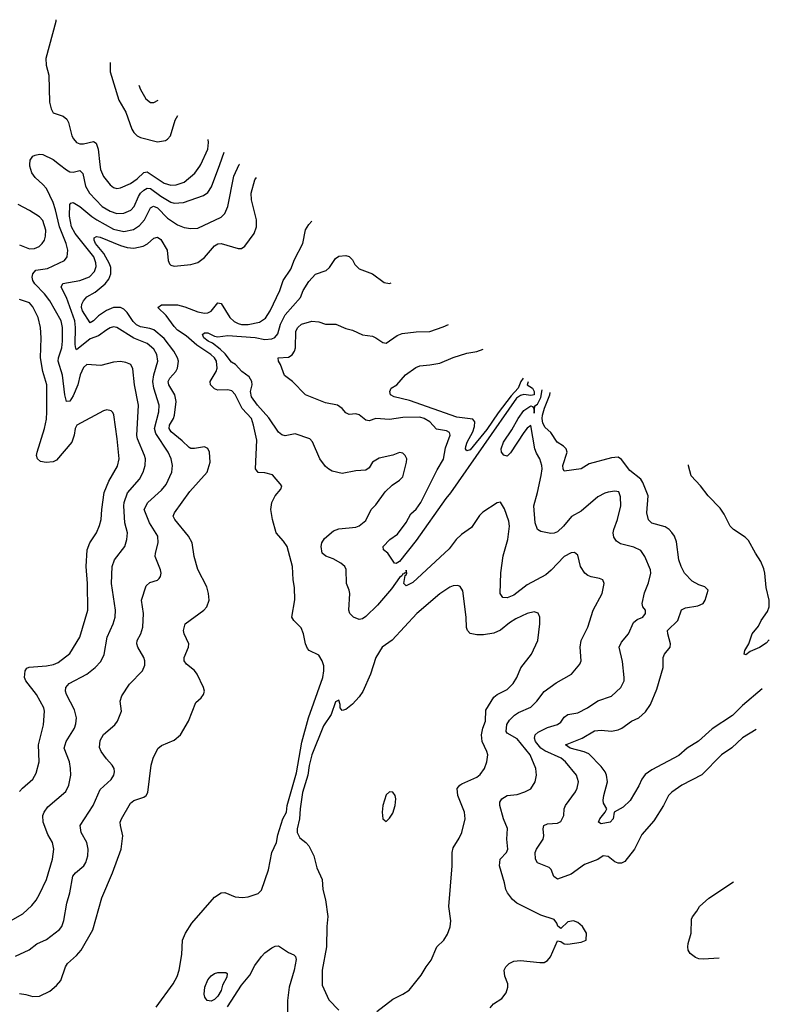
# Model space of a CAD drawing. Header units: inches. Extents: x 1173000 to 1307049, y 522583 to 678455.
# Tile 356 of 617: x 1302591 to 1307049, y 555008 to 560860. Entities that reach past the tile are written whole.
import ezdxf

# ---------------------------------------------------------------- set-up
doc = ezdxf.new("R2010")
doc.units = ezdxf.units.IN
doc.header["$MEASUREMENT"] = 0
doc.layers.add('B3505', color=7, linetype='Continuous')
doc.layers.add('B3506', color=7, linetype='Continuous')

msp = doc.modelspace()

# ---------------------------------------------------------------- linework, layer by layer
at = {"layer": 'B3505', "color": 5}
for points, elevation in [([(1302510, 555487.8), (1302610, 555546), (1302664.4, 555595.6), (1302690, 555626.7), (1302710, 555661.6), (1302750.4, 555749.6), (1302786.5, 555870), (1302795.3, 555930), (1302786.8, 555970), (1302758.2, 556018.2), (1302730.5, 556090), (1302729.4, 556130.6), (1302736.3, 556150), (1302758.3, 556181.7), (1302866.7, 556273.3), (1302882.8, 556310), (1302895, 556370), (1302894.4, 556410), (1302887.1, 556450), (1302856.2, 556530), (1302867.5, 556570), (1302918.2, 556650), (1302925.7, 556674.3), (1302929, 556710), (1302917.3, 556757.3), (1302869.8, 556850), (1302863.1, 556870), (1302865.7, 556890), (1302886.1, 556913.9), (1302990.4, 556969.6), (1303040.5, 557010), (1303073.8, 557046.2), (1303093.8, 557086.2), (1303111.5, 557190), (1303147, 557270), (1303158.9, 557310), (1303160.2, 557350), (1303137.3, 557510), (1303142.2, 557610), (1303155.3, 557650), (1303217.2, 557730), (1303228.9, 557770), (1303231.6, 557810), (1303217.5, 557870), (1303210.5, 557970), (1303213.4, 557990), (1303232.8, 558047.2), (1303303.5, 558130), (1303325.7, 558170), (1303338, 558210), (1303339.8, 558250), (1303334.5, 558270), (1303291.9, 558370), (1303288.4, 558388.4), (1303297, 558570), (1303273.2, 558690), (1303264.9, 558784.9), (1303251.6, 558810), (1303223.3, 558823.3), (1303190, 558828.6), (1303150, 558824.7), (1303074.6, 558805.4), (1302990, 558811), (1302970, 558792.9), (1302950.8, 558750), (1302936.5, 558690), (1302910, 558625.5), (1302890, 558593.8), (1302870, 558591.3), (1302860.6, 558630), (1302846.9, 558746.9), (1302820.4, 558830), (1302821.5, 558850), (1302841.7, 558910), (1302846.4, 558950), (1302846.7, 559030), (1302838.5, 559070), (1302770.3, 559190.3), (1302739.9, 559230), (1302682.4, 559290), (1302669.9, 559310), (1302666, 559330), (1302670, 559350.3), (1302688, 559372), (1302757.7, 559382.3), (1302857.6, 559430), (1302874, 559450), (1302877.4, 559490), (1302867, 559530), (1302828.5, 559628.5), (1302805.1, 559730), (1302790, 559773.1), (1302750, 559856.5), (1302730, 559880.7), (1302682.7, 559922.7), (1302662.9, 559950), (1302651.5, 559990), (1302652.3, 560000)], 1060), ([(1302566.4, 555293.6), (1302647.5, 555332.5), (1302693, 555367), (1302750, 555392.3), (1302827.2, 555452.8), (1302841.4, 555470), (1302854.2, 555505.8), (1302872.3, 555610), (1302890.6, 555670), (1302907.1, 555770), (1302923.5, 555790), (1302971.9, 555830), (1302984.1, 555850), (1302996.2, 555890), (1302997.8, 555930), (1302990.9, 555970), (1302958, 556030), (1302951.2, 556070), (1303028.9, 556190), (1303070, 556284.2), (1303135.8, 556344.2), (1303150.7, 556369.3), (1303156, 556390), (1303153.7, 556410), (1303142, 556430), (1303107.1, 556467.1), (1303075.8, 556510), (1303066.2, 556533.8), (1303070, 556576), (1303090, 556610.7), (1303158, 556670), (1303174, 556690), (1303197, 556750), (1303189.6, 556810), (1303198, 556842), (1303244.7, 556910), (1303321.3, 556990), (1303336.1, 557023.9), (1303336.1, 557050), (1303328.7, 557070), (1303293.3, 557130), (1303287.6, 557150), (1303290.9, 557170), (1303312.8, 557210), (1303322.9, 557250), (1303327.7, 557330), (1303316, 557410), (1303344.5, 557495.5), (1303365.5, 557514.5), (1303410.7, 557529.3), (1303421.8, 557538.2), (1303429.7, 557550), (1303431.9, 557570), (1303428.7, 557590), (1303398, 557670), (1303398.2, 557690), (1303414.4, 557750), (1303412.5, 557790), (1303363.4, 557870), (1303330.8, 557950), (1303352.5, 557990), (1303435.6, 558064.4), (1303462.4, 558097.6), (1303495.7, 558170), (1303500.2, 558210), (1303491.9, 558250), (1303474.5, 558290), (1303401, 558401), (1303392.4, 558430), (1303418.3, 558530), (1303420.8, 558570), (1303389.9, 558669.9), (1303382.3, 558710), (1303388.3, 558750), (1303413.1, 558830), (1303407.7, 558870), (1303390, 558901.4), (1303350, 558934.9), (1303270, 558967), (1303170, 559030.7), (1303150, 559034), (1303130, 559029.1), (1303110, 559017.5), (1303059.2, 558980.8), (1303010, 558964.2), (1302930, 558898.5), (1302925.8, 558905.8), (1302920.7, 558930), (1302922.7, 559030), (1302918.7, 559070), (1302869.6, 559209.6), (1302838.2, 559270), (1302848.6, 559291.4), (1302949.5, 559310.5), (1303007.3, 559332.7), (1303036.9, 559363.1), (1303047, 559393), (1303045, 559415), (1303032, 559450), (1302921.9, 559590), (1302899.9, 559630), (1302888.3, 559691.7), (1302890, 559762.8), (1302895.1, 559770), (1302910, 559774.3), (1302950, 559750.1), (1303019.8, 559690), (1303050, 559670.9), (1303150, 559616), (1303210, 559602), (1303267.5, 559612.5), (1303303.4, 559636.6), (1303333.7, 559670), (1303370, 559742.8), (1303388, 559752), (1303410, 559742.9), (1303470, 559681.1), (1303530, 559641.2), (1303570, 559626), (1303610, 559618.5), (1303650, 559622), (1303790, 559686.7), (1303811.4, 559708.6), (1303829.8, 559750), (1303864.4, 559930), (1303897.2, 560000)], 1040), ([(1302828.5, 560000), (1302870, 559967.5), (1302890, 559956.5), (1302910, 559953.8), (1302950, 559964), (1302966.5, 559946.5), (1302982.7, 559870), (1303007.3, 559830), (1303082.7, 559750), (1303130, 559722.9), (1303170, 559708.5), (1303210, 559709.5), (1303251.9, 559728.1), (1303271.7, 559750), (1303297.5, 559810), (1303310.8, 559829.2), (1303330, 559848), (1303350, 559859.6), (1303370, 559857.4), (1303430, 559810.9), (1303490, 559776.1), (1303510, 559770.6), (1303565.8, 559774.2), (1303683.6, 559816.4), (1303710, 559833.4), (1303732.1, 559867.9), (1303781.1, 560000)], 1060), ([(1303068.6, 560000), (1303072.1, 559970), (1303090, 559927.6), (1303130, 559878.2), (1303150, 559863.5), (1303170, 559857.5), (1303190, 559860.6), (1303250, 559886.5), (1303290, 559914.1), (1303330, 559952.7), (1303350, 559955.3), (1303450, 559888.2), (1303490, 559877.5), (1303522, 559878), (1303570, 559894.4), (1303632.4, 559947.6), (1303663.4, 559990), (1303668.1, 560000)], 1080), ([(1302590, 555071.5), (1302627.1, 555067.1), (1302670, 555054.6), (1302710, 555057), (1302770, 555086.7), (1302810, 555119.5), (1302835.4, 555150), (1302864, 555230), (1302876.4, 555250), (1302930, 555298.2), (1302957.8, 555330), (1303025.6, 555450), (1303079.1, 555640.9), (1303142.5, 555790), (1303195.6, 555930), (1303204.7, 556010), (1303191, 556070), (1303189.8, 556090), (1303197.2, 556110), (1303250, 556204.2), (1303270, 556218.6), (1303330, 556239.6), (1303343, 556250), (1303352.9, 556267.1), (1303372.6, 556430), (1303385.1, 556470), (1303412.2, 556527.8), (1303434.5, 556545.5), (1303510, 556578.4), (1303547.3, 556610), (1303594.7, 556690), (1303638.4, 556801.6), (1303669.6, 556830.4), (1303683.7, 556850), (1303689.5, 556870), (1303685.1, 556890), (1303646.3, 556970), (1303631.8, 556991.8), (1303583.5, 557030), (1303569.7, 557050), (1303569.8, 557070.2), (1303594.7, 557130), (1303596.3, 557150), (1303569.8, 557209.8), (1303566.2, 557230), (1303575.4, 557270), (1303686, 557350), (1303704.4, 557370), (1303717.4, 557410), (1303714.3, 557450), (1303704, 557490), (1303651.5, 557591.5), (1303629.8, 557669.8), (1303617.4, 557750), (1303594.8, 557790), (1303513.1, 557890), (1303504.5, 557910), (1303512, 557930), (1303603.9, 558056.1), (1303706.6, 558170), (1303723.5, 558230), (1303719.8, 558290), (1303710, 558311.5), (1303690, 558321.7), (1303630, 558310.8), (1303610, 558311.8), (1303598.3, 558318.3), (1303557.6, 558357.6), (1303492.3, 558410), (1303480.9, 558430), (1303483.1, 558450), (1303505.5, 558490), (1303511.3, 558510), (1303522.6, 558590), (1303513.8, 558630), (1303477.7, 558690), (1303475, 558710), (1303485, 558730), (1303519.6, 558770), (1303529.9, 558790), (1303535.9, 558830), (1303530.5, 558850), (1303509, 558890), (1303450, 558965.9), (1303390, 559016.2), (1303365.7, 559025.7), (1303310, 559035.3), (1303287, 559047), (1303266.9, 559066.9), (1303230, 559120.4), (1303210, 559139.9), (1303190, 559150.7), (1303150, 559150.3), (1303108.1, 559131.9), (1303060.8, 559099.2), (1303030, 559069.9), (1303010, 559059.2), (1302965.1, 559130), (1302958.5, 559150), (1302960.4, 559170), (1302970, 559189.2), (1302990, 559212.2), (1303040.1, 559239.9), (1303100.7, 559290), (1303122.1, 559317.9), (1303133.9, 559350), (1303133.3, 559386.7), (1303126.1, 559410), (1303091.1, 559471.1), (1303042.3, 559530), (1303033.8, 559550), (1303035.2, 559564.8), (1303048.3, 559571.7), (1303070, 559567.5), (1303190, 559518.1), (1303230, 559507.1), (1303270, 559503.3), (1303326, 559514), (1303350.9, 559529.1), (1303390, 559562.8), (1303410, 559567.1), (1303430, 559553.6), (1303468.9, 559490), (1303475, 559430), (1303482.4, 559410), (1303490, 559401.5), (1303510, 559395.5), (1303610, 559405.4), (1303650, 559418), (1303690, 559446.4), (1303750, 559517.1), (1303770, 559527.9), (1303790, 559529.4), (1303890, 559500.3), (1303910, 559500.3), (1303930, 559514.9), (1303986, 559590), (1304000.3, 559630), (1303998.9, 559670), (1303970.5, 559790), (1303968.6, 559830), (1303990, 559908.4), (1303999.5, 559921.9)], 1020), ([(1302590, 559522.6), (1302650, 559498), (1302679.1, 559500.9), (1302707.5, 559512.5), (1302726, 559530), (1302738.1, 559550), (1302745.9, 559574.1), (1302746.6, 559610), (1302730, 559666.2), (1302710, 559688), (1302650, 559727.1), (1302581.7, 559761.7)], 1080), ([(1303402.6, 554990), (1303504.2, 555130), (1303527.5, 555172.5), (1303539.7, 555210), (1303555.3, 555304.7), (1303559.7, 555390), (1303576.9, 555430), (1303614.7, 555490), (1303750, 555645.5), (1303789.2, 555670), (1303812.1, 555672.1), (1303872.5, 555647.5), (1303916.6, 555643.4), (1303950, 555647.3), (1304010, 555666.8), (1304030, 555686), (1304070, 555806.8), (1304091.3, 555910), (1304119.1, 555970), (1304125.6, 556014.4), (1304156.7, 556110), (1304177.4, 556150), (1304181, 556190), (1304236.5, 556383.5), (1304270, 556565.7), (1304308.9, 556711.1), (1304393.4, 556950), (1304400.4, 556990), (1304399.3, 557019.3), (1304389.6, 557049.6), (1304370, 557084), (1304313.2, 557110), (1304302.5, 557122.5), (1304291.3, 557150), (1304279.3, 557210), (1304264.9, 557244.9), (1304222.4, 557290), (1304209.7, 557310), (1304228.4, 557411.6), (1304226.1, 557486.1), (1304217.2, 557530), (1304212.9, 557610), (1304182, 557730), (1304160.9, 557760.9), (1304115.8, 557810), (1304094.7, 557890), (1304084.7, 557950), (1304091.1, 557990), (1304111.2, 558030), (1304143.7, 558070), (1304149.4, 558090), (1304095.5, 558155.5), (1304050, 558167.6), (1304010, 558168.4), (1303993.1, 558190), (1304001.6, 558361.6), (1303982.3, 558450), (1303969.1, 558490), (1303914.5, 558550), (1303872.8, 558632.8), (1303853.7, 558653.7), (1303830, 558661.3), (1303770, 558658), (1303750, 558665.7), (1303725.6, 558690), (1303723.2, 558710), (1303759.5, 558770), (1303765.8, 558790), (1303760.9, 558830), (1303749.4, 558850), (1303728.4, 558870), (1303645.3, 558925.3), (1303581.5, 558981.5), (1303530, 559014.5), (1303510, 559035.8), (1303462.9, 559102.9), (1303413.6, 559150), (1303434.2, 559165.8), (1303530, 559166.5), (1303574, 559154), (1303650, 559123.3), (1303690, 559115.4), (1303710, 559118.1), (1303730, 559127.9), (1303770, 559177.8), (1303790, 559174.3), (1303841.1, 559090), (1303866.6, 559066.6), (1303890, 559054.7), (1303910, 559048.6), (1303950, 559047.8), (1304017.6, 559062.4), (1304052.8, 559087.2), (1304081.1, 559130), (1304137.4, 559250), (1304157.4, 559310), (1304203, 559377), (1304224.6, 559435.4), (1304275.2, 559530), (1304290, 559610.5), (1304310, 559643.1), (1304328.9, 559662.6)], 980), ([(1305390, 554986), (1305409.2, 555010), (1305457.5, 555042.5), (1305484.1, 555075.9), (1305495.1, 555110), (1305495.1, 555130), (1305475.9, 555175.9), (1305472, 555210), (1305482.9, 555230), (1305502, 555250), (1305530, 555264.4), (1305570, 555268.5), (1305684.1, 555255.9), (1305710, 555257.1), (1305730, 555268.2), (1305747.6, 555290), (1305790, 555384.7), (1305810, 555381), (1305830, 555366.8), (1305850, 555364.9), (1305930, 555376.3), (1305959, 555390), (1305961.2, 555430), (1305937.2, 555470), (1305910, 555493.2), (1305883.7, 555503.7), (1305850, 555498.4), (1305810, 555459), (1305792.3, 555472.3), (1305786, 555490), (1305770, 555511.3), (1305690, 555537.2), (1305547.3, 555610), (1305522, 555630), (1305492.6, 555670), (1305482, 555690), (1305474.7, 555730), (1305444.8, 555830), (1305449.2, 555870.8), (1305485.7, 555910), (1305493.8, 555930), (1305488.5, 555990), (1305492.1, 556052.1), (1305468.6, 556110), (1305447.1, 556190), (1305446.3, 556210), (1305457.6, 556230), (1305489.4, 556250), (1305550, 556255.6), (1305596.2, 556270), (1305630, 556287.9), (1305656, 556330), (1305663.9, 556370), (1305660.3, 556410), (1305627.2, 556490), (1305550, 556586), (1305490, 556619.1), (1305483.9, 556630), (1305489.1, 556670.9), (1305504.1, 556695.9), (1305533.7, 556726.3), (1305557, 556743), (1305630, 556774.7), (1305665.8, 556810), (1305710, 556867.8), (1305781.7, 556918.3), (1305871.8, 556970), (1305922, 557030), (1305929.6, 557050), (1305925, 557130), (1305930.8, 557170), (1305969.8, 557250), (1306002.2, 557350), (1306055.6, 557450), (1306067, 557510), (1306059.3, 557530), (1306038.8, 557538.8), (1305990, 557548.4), (1305970, 557556.4), (1305952.6, 557570), (1305926, 557610), (1305910, 557677), (1305890, 557693.1), (1305870, 557690.9), (1305830, 557669.8), (1305752, 557588), (1305719.2, 557560.8), (1305610, 557502.2), (1305530, 557439.2), (1305490, 557423.2), (1305465, 557425), (1305448.4, 557450), (1305452.7, 557572.7), (1305466.7, 557673.3), (1305494.7, 557770), (1305504.4, 557850), (1305500.5, 557880.5), (1305473.7, 557953.7), (1305450, 557992.3), (1305430, 557987.8), (1305345.9, 557934.1), (1305326.1, 557913.9), (1305278.6, 557841.4), (1305219.3, 557800.7), (1305187.5, 557770), (1305144.4, 557715.6), (1304930, 557514.7), (1304890, 557495.1), (1304876.3, 557510), (1304883, 557557), (1304890, 557560.5), (1304894.2, 557570), (1304890, 557589), (1304886.7, 557573.3), (1304877.3, 557570), (1304875.5, 557564.5), (1304870, 557566.3), (1304864.8, 557555.2), (1304850, 557544.4), (1304802.1, 557477.9), (1304719.4, 557380.6), (1304650, 557312.2), (1304630, 557298.2), (1304610, 557295.8), (1304577.2, 557310), (1304555.1, 557330), (1304548, 557350), (1304554.2, 557450), (1304550.9, 557470), (1304534.4, 557510), (1304532.8, 557592.8), (1304524.2, 557610), (1304501.6, 557630), (1304455.2, 557655.2), (1304411.2, 557671.2), (1304389.8, 557689.8), (1304383.5, 557730), (1304388.4, 557750), (1304404.1, 557775.9), (1304457.3, 557822.7), (1304490, 557834), (1304590, 557843.9), (1304610, 557852.9), (1304650, 557883.7), (1304681.7, 557950), (1304710, 557976.9), (1304765.6, 558054.4), (1304805.7, 558094.3), (1304850, 558122.6), (1304870, 558143), (1304891.3, 558230), (1304893, 558250), (1304884.5, 558270), (1304870, 558284.5), (1304850, 558287), (1304810, 558271.8), (1304730, 558255.1), (1304689.2, 558230.8), (1304670, 558197.2), (1304650, 558182.9), (1304590, 558178.3), (1304510, 558162.4), (1304450, 558177.6), (1304430, 558187.8), (1304410, 558204.7), (1304375.8, 558250), (1304332.2, 558352.2), (1304317.7, 558370), (1304230, 558399.2), (1304170, 558386.3), (1304150, 558393), (1304130, 558408.2), (1304073.3, 558493.3), (1304005.1, 558570), (1303970, 558619), (1303964, 558650), (1303974.1, 558690), (1303972.3, 558710), (1303956.7, 558736.7), (1303912.7, 558770), (1303874.5, 558810), (1303850, 558825.6), (1303813.4, 558873.4), (1303782.8, 558902.8), (1303738.7, 558938.7), (1303711.5, 558950), (1303686.5, 558970), (1303678, 558990), (1303690, 558999.6), (1303710, 558998.6), (1303750, 558980.3), (1303770, 558976.1), (1303830, 558982.3), (1303992.2, 558972.2), (1304050, 558959.6), (1304090, 558963.8), (1304108.1, 558971.9), (1304125.9, 558994.1), (1304143, 559050), (1304170, 559106.1), (1304262.2, 559210), (1304278, 559250), (1304310, 559304), (1304350, 559347.2), (1304414.5, 559370), (1304432.9, 559387.1), (1304470, 559441.6), (1304490, 559454.3), (1304530, 559458.5), (1304550, 559453.8), (1304570, 559432.4), (1304584.5, 559404.5), (1304610, 559379.5), (1304688.9, 559348.9), (1304758.6, 559298.6), (1304790, 559291.8), (1304800, 559296.4)], 960), ([(1302590, 556272.4), (1302607.3, 556292.7), (1302670, 556345.3), (1302690, 556382), (1302706.4, 556450), (1302703.7, 556550), (1302732.8, 556670), (1302738.4, 556750), (1302735.5, 556770), (1302690.7, 556850), (1302627.6, 556930), (1302619.3, 556950), (1302624, 556990), (1302634, 557006), (1302647.3, 557012.7), (1302750, 557019.8), (1302791.9, 557028.1), (1302819.9, 557040.1), (1302890, 557093.8), (1302949, 557190), (1302996.2, 557350), (1302994.9, 557510), (1302985.8, 557610), (1302993.3, 557710), (1303007.9, 557750), (1303048.1, 557810), (1303066.8, 557853.2), (1303076.1, 557890), (1303079.2, 557950), (1303094.7, 558050), (1303122.5, 558117.5), (1303173.8, 558206.2), (1303182.3, 558250), (1303171.6, 558368.4), (1303151.6, 558511.6), (1303145.7, 558525.7), (1303135.3, 558535.3), (1303110, 558540.5), (1303090, 558534.7), (1302930.5, 558449.5), (1302921.6, 558430), (1302916.1, 558390), (1302902.5, 558350), (1302810, 558242.4), (1302790, 558231.8), (1302748.3, 558228.3), (1302714.7, 558234.7), (1302697.6, 558250), (1302691.3, 558270), (1302694.7, 558290), (1302739.1, 558430), (1302750, 558486), (1302753.1, 558530), (1302753.2, 558690), (1302728.3, 558770), (1302716.1, 558850), (1302719.9, 558970), (1302715.4, 559030), (1302700.9, 559090), (1302670, 559154.2), (1302650, 559176.8), (1302590, 559197.1)], 1080), ([(1305614.5, 558708.8), (1305609.3, 558690), (1305641.5, 558670), (1305651.1, 558650), (1305650.2, 558630), (1305630, 558625.7), (1305590, 558633.4), (1305570, 558627.2), (1305546.3, 558610), (1305152.8, 558047.2), (1305125.4, 558014.6), (1304950, 557765.6), (1304850, 557639.8), (1304830, 557627.1), (1304819.3, 557630), (1304780.9, 557690), (1304754, 557710), (1304752.7, 557730), (1304791.8, 557770), (1304837.3, 557802.7), (1304890, 557872), (1304917.1, 557922.9), (1304950, 557951.6), (1304977.1, 557990), (1305074.5, 558185.5), (1305111.7, 558248.3), (1305124.1, 558315.9), (1305152.2, 558390), (1305146.7, 558406.7), (1305130, 558416.5), (1305070, 558426.8), (1305030, 558470.5), (1304997.2, 558490), (1304970, 558497.8), (1304870, 558495.4), (1304790, 558484.7), (1304710, 558490.6), (1304670, 558476.8), (1304650, 558480.4), (1304610, 558512.2), (1304590, 558518), (1304550, 558514), (1304530, 558524.2), (1304508.4, 558550), (1304480.5, 558570), (1304410, 558582.8), (1304291.6, 558630), (1304213, 558710), (1304165.2, 558745.2), (1304142.6, 558810), (1304129.7, 558830), (1304127.8, 558850), (1304190, 558854.9), (1304212.4, 558867.6), (1304226.2, 558890), (1304231.1, 558910), (1304232.8, 559010), (1304245.1, 559030), (1304268, 559050), (1304328.5, 559068.5), (1304370, 559064.9), (1304410, 559050.3), (1304471.4, 559051.4), (1304530, 559025.5), (1304570, 559015.5), (1304630, 558986.7), (1304690, 558978.4), (1304710, 558970.3), (1304750, 558941.6), (1304770, 558938.4), (1304836.7, 558983.3), (1304865.7, 558994.3), (1304950, 559005), (1305030, 559006.4), (1305110, 559034), (1305142.1, 559049.6)], 940), ([(1305250, 558297), (1305242.6, 558310), (1305243.7, 558323.7), (1305253.1, 558350), (1305285.8, 558410), (1305296.7, 558443.3), (1305297.8, 558470), (1305286.1, 558486.1), (1305190, 558498.1), (1304910, 558596.9), (1304818.3, 558618.3), (1304797.2, 558630), (1304793.2, 558650), (1304801.2, 558670), (1304833.2, 558690), (1304886, 558750), (1304947, 558793), (1304970, 558803.7), (1305030, 558808), (1305090, 558819.7), (1305170, 558852.5), (1305250, 558877.7), (1305310, 558888.6), (1305347.1, 558901.7)], 920), ([(1305584.7, 558730.3), (1305571.9, 558710), (1305555.3, 558670), (1305514.9, 558625.1), (1305437.1, 558522.9), (1305370, 558425), (1305270, 558304.1), (1305250, 558297)], 920), ([(1306971.1, 556641), (1306970, 556640.5), (1306890, 556592.1), (1306826.7, 556533.3), (1306765.3, 556490), (1306648.7, 556371.3), (1306529.5, 556310.5), (1306470, 556269.7), (1306450, 556249.6), (1306419, 556190), (1306362.2, 556097.8), (1306290, 556017.6), (1306246.7, 555930), (1306190, 555856.8), (1306170, 555846.4), (1306150, 555846), (1306130, 555855.4), (1306090, 555885.6), (1306062, 555890), (1306030, 555869.4), (1305950, 555838), (1305870, 555782.2), (1305790, 555751.2), (1305767, 555767), (1305751.2, 555810), (1305740.6, 555820.6), (1305670, 555849.7), (1305658, 555870), (1305657.3, 555910), (1305663.7, 555930), (1305704.5, 555990), (1305708.8, 556010), (1305704.2, 556050), (1305708.2, 556070), (1305730, 556080.3), (1305790, 556084.6), (1305810, 556094.9), (1305828, 556130), (1305829.7, 556170), (1305836.9, 556190), (1305895.6, 556270), (1305907.2, 556292.8), (1305914.5, 556330), (1305902.6, 556370), (1305837.8, 556450), (1305811.6, 556470), (1305714.2, 556514.2), (1305689.5, 556530), (1305659.5, 556570), (1305652.9, 556590), (1305655.9, 556610), (1305673.9, 556626.1), (1305730, 556653.3), (1305790, 556670.2), (1305810, 556684.6), (1305830, 556714.3), (1305850, 556730.2), (1305910, 556741.2), (1305967.8, 556770), (1306029.2, 556810.8), (1306110, 556839.6), (1306166, 556890), (1306185.4, 556930), (1306185.7, 556950), (1306175.1, 557044.9), (1306155.6, 557130), (1306170, 557160.3), (1306211.1, 557210), (1306242.3, 557277.7), (1306264.1, 557295.9), (1306296.4, 557310), (1306312.5, 557330), (1306313.5, 557350), (1306297.6, 557370), (1306292.6, 557390), (1306305.9, 557454.1), (1306330, 557514), (1306344.8, 557570), (1306342.4, 557590), (1306309.7, 557670), (1306284.4, 557704.4), (1306244.2, 557724.2), (1306164.6, 557744.6), (1306140.6, 557760.6), (1306124.7, 557784.7), (1306120.3, 557810), (1306124.1, 557830), (1306146, 557890), (1306166.2, 557970), (1306164.9, 558024.9), (1306153.2, 558053.2), (1306130, 558057.4), (1306090, 558051.1), (1306070, 558045.7), (1306030, 558023.5), (1305930, 557938.9), (1305872.8, 557907.2), (1305824.7, 557850), (1305790, 557817.2), (1305770, 557807.7), (1305750, 557805.7), (1305690, 557818.7), (1305669.8, 557829.8), (1305657.2, 557870), (1305649.1, 557970), (1305671.3, 558050), (1305691.9, 558151.9), (1305698.4, 558190), (1305696.8, 558210), (1305684.5, 558250), (1305663.7, 558283.7), (1305654.3, 558310), (1305630, 558447.8), (1305610, 558431.5), (1305590, 558406.2), (1305510, 558286.8), (1305490, 558266), (1305470, 558271.2), (1305457.2, 558290), (1305454.5, 558310), (1305468.7, 558350), (1305518.1, 558421.9), (1305554.7, 558490), (1305590, 558537.3), (1305630, 558565.3), (1305641.1, 558561.1), (1305648.4, 558550), (1305650, 558521), (1305654.9, 558565.1), (1305670, 558575.6), (1305690, 558614.3), (1305699.2, 558661.2)], 940), ([(1307005.8, 556882.2), (1306890, 556783.8), (1306830, 556724.1), (1306710, 556644.4), (1306628.3, 556571.7), (1306559.6, 556530), (1306510, 556486.5), (1306350, 556401.2), (1306310, 556373.6), (1306290, 556345.7), (1306272.8, 556307.2), (1306221.2, 556218.8), (1306180.1, 556179.9), (1306126, 556150), (1306120.9, 556110), (1306103, 556090), (1306050, 556081.6), (1306033.2, 556090), (1306040.7, 556110), (1306073.2, 556150), (1306082, 556170), (1306063.7, 556203.7), (1306061.5, 556221.5), (1306064.2, 556250), (1306086.4, 556330), (1306081.5, 556370), (1306072.7, 556390), (1306050, 556421.2), (1305976, 556496), (1305948.5, 556508.5), (1305865.6, 556530), (1305838, 556550), (1305936.9, 556590), (1306010, 556632.7), (1306050, 556637.9), (1306110, 556631.8), (1306150, 556639.3), (1306172.6, 556650), (1306229.9, 556690.1), (1306273.3, 556710), (1306313.6, 556746.4), (1306343.2, 556790), (1306379.6, 556880.4), (1306417.7, 557010), (1306418.7, 557070), (1306425.3, 557090), (1306459.7, 557130), (1306462, 557150), (1306445, 557210), (1306444.5, 557230), (1306504.4, 557290), (1306527.7, 557352.3), (1306550, 557365), (1306623.3, 557376.7), (1306656, 557390), (1306667.3, 557410), (1306684.5, 557470), (1306665.2, 557490), (1306630, 557500.9), (1306590, 557522.9), (1306544.5, 557570), (1306524.5, 557610), (1306511.5, 557650), (1306497.2, 557757.2), (1306484.7, 557790), (1306470, 557813), (1306454.3, 557830), (1306430, 557846.2), (1306350, 557867.2), (1306330, 557887.8), (1306320.8, 557930), (1306329.2, 558030), (1306297.7, 558110), (1306284.7, 558130), (1306220.3, 558180.3), (1306170, 558247.2), (1306150, 558259.3), (1306110, 558256.3), (1305978.7, 558221.3), (1305930, 558191), (1305830, 558177.7), (1305822.6, 558190), (1305821.2, 558210), (1305846.5, 558290), (1305840.2, 558310), (1305825.5, 558325.5), (1305788.3, 558350), (1305750, 558406), (1305716.7, 558436.7), (1305701.8, 558461.8), (1305697.5, 558490), (1305699.7, 558510), (1305711.8, 558551.8), (1305744.6, 558630), (1305745.9, 558643.6)], 920), ([(1307047.8, 557174.1), (1307030, 557153.6), (1306990, 557128.6), (1306935.5, 557104.5), (1306910, 557085.1), (1306899.3, 557090), (1306903.5, 557110), (1306927.1, 557150), (1306947.4, 557210), (1306984.9, 557255.1), (1307000.4, 557290), (1307037.7, 557342.3), (1307049, 557370), (1307049, 557410), (1307030, 557485.2), (1307023, 557570), (1307016.5, 557596.5), (1306999.5, 557639.5), (1306966, 557690), (1306925.4, 557765.4), (1306905, 557785), (1306835.8, 557830), (1306815.4, 557850), (1306780.8, 557920.8), (1306757.4, 557957.4), (1306684.5, 558030), (1306639.5, 558090), (1306583.7, 558150), (1306567.6, 558207.6), (1306568.2, 558214.8)], 880), ([(1304714.8, 554965.2), (1304810, 555038.4), (1304870, 555068), (1304907.2, 555092.8), (1304978.7, 555181.3), (1305008.5, 555231.5), (1305038.4, 555270), (1305071.3, 555348.7), (1305112.7, 555390), (1305136.1, 555423.9), (1305151.2, 555468.8), (1305156.1, 555503.9), (1305142.9, 555590), (1305163.1, 555830), (1305162.2, 555910), (1305170, 555937.3), (1305204.8, 555995.2), (1305219.7, 556030), (1305239.8, 556110), (1305237.2, 556150), (1305196.8, 556250), (1305193.7, 556290), (1305208, 556310), (1305220.8, 556319.2), (1305310, 556357.8), (1305330, 556373.4), (1305355.3, 556410), (1305368.6, 556450), (1305375.1, 556490), (1305369.8, 556510), (1305340.7, 556570), (1305338.1, 556610), (1305345.9, 556650), (1305360.9, 556690), (1305363.8, 556756.2), (1305410, 556832.9), (1305430.5, 556849.5), (1305490, 556878.5), (1305526.1, 556913.9), (1305547.6, 556950), (1305572.2, 557007.8), (1305634, 557090), (1305672.4, 557170), (1305683.6, 557270), (1305683.6, 557310), (1305673.7, 557333.7), (1305650, 557341.1), (1305610, 557330.8), (1305541.7, 557298.3), (1305504, 557276), (1305450, 557231.1), (1305410, 557213.7), (1305350, 557203.5), (1305310, 557204.7), (1305270, 557212.8), (1305254, 557230), (1305247.9, 557247.9), (1305246, 557310), (1305225.9, 557465.9), (1305211.3, 557491.3), (1305196.3, 557496.3), (1305170, 557495.4), (1305150, 557486.4), (1305090, 557447.8), (1304953.4, 557330), (1304807, 557173), (1304747.3, 557130), (1304708.6, 557070), (1304677.5, 556970), (1304632.2, 556867.8), (1304610, 556834.7), (1304570, 556791.6), (1304530, 556759.6), (1304510, 556755.1), (1304497, 556770), (1304497.4, 556790), (1304490, 556816), (1304470, 556805.1), (1304444.1, 556730), (1304397.5, 556662.5), (1304329.4, 556490.6), (1304313.5, 556426.5), (1304305.6, 556370), (1304274, 556266), (1304259, 556170), (1304256.2, 556110), (1304242.4, 556050), (1304242, 556030), (1304257.5, 555997.5), (1304293.7, 555970), (1304311.7, 555950), (1304339.6, 555890), (1304359, 555819), (1304389.2, 555750), (1304394.5, 555690), (1304409.4, 555629.4), (1304423.8, 555530), (1304418, 555470), (1304416.6, 555350), (1304389.4, 555210), (1304390, 555121), (1304430, 555034.8), (1304490, 554974)], 980), ([(1306751.3, 555281.2), (1306750, 555281.3), (1306655.6, 555275.6), (1306630, 555278.4), (1306610, 555287), (1306579.3, 555310), (1306567.3, 555330), (1306565.1, 555350), (1306565.6, 555370), (1306584.5, 555430), (1306586.2, 555513.8), (1306591.4, 555528.6), (1306618.5, 555561.5), (1306634.7, 555590), (1306690, 555639.5), (1306835.2, 555735.1)], 940), ([(1303827.1, 554992.9), (1303910, 555120.8), (1303959.8, 555180.2), (1303990, 555238.2), (1304030, 555292.3), (1304050, 555314.6), (1304090, 555343.7), (1304110, 555353.4), (1304130, 555355.8), (1304190, 555316), (1304221.4, 555301.4), (1304231.5, 555291.5), (1304234.7, 555274.7), (1304224.5, 555210), (1304193.7, 555110), (1304183.5, 555030), (1304184, 554930)], 960)]:
    msp.add_lwpolyline(points, dxfattribs=dict(at, elevation=elevation))
for points, elevation in [([(1304790, 556271.8), (1304770, 556252.3), (1304750.4, 556190), (1304747.2, 556150), (1304750.7, 556110.7), (1304770, 556094.8), (1304790, 556114.8), (1304810, 556144.9), (1304825.1, 556190), (1304827.8, 556230), (1304823.6, 556250), (1304809.5, 556269.5)], 1020), ([(1303730, 555025.7), (1303706, 555030), (1303692.7, 555050), (1303688.3, 555068.3), (1303691.5, 555110), (1303710, 555153), (1303730, 555178), (1303750, 555190.6), (1303770, 555197.3), (1303816.3, 555196.3), (1303824.7, 555190), (1303823, 555170), (1303797.6, 555122.4), (1303789, 555090), (1303770, 555056.4), (1303750, 555036.9)], 960)]:
    msp.add_lwpolyline(points, close=True, dxfattribs=dict(at, elevation=elevation))
at = {"layer": 'B3506', "color": 5}
for points, elevation in [([(1302807.2, 560860.5), (1302805.7, 560850), (1302747.8, 560630), (1302748.4, 560590), (1302763.9, 560530), (1302769.3, 560369.3), (1302778, 560330), (1302790, 560306), (1302850, 560287.6), (1302872.4, 560270), (1302882, 560250), (1302901.4, 560170), (1302911.3, 560151.3), (1302930, 560131.3), (1302950, 560122), (1302970, 560122.5), (1303030, 560136.6), (1303046.3, 560126.3), (1303058, 560090), (1303068.6, 560000)], 1080), ([(1303129.3, 560606.9), (1303130.2, 560550), (1303181.7, 560381.7), (1303223, 560310), (1303257.4, 560210), (1303270, 560189.1), (1303290.1, 560170.1), (1303310, 560160.2), (1303410, 560134.2), (1303457.6, 560142.4), (1303470.4, 560149.6), (1303489.2, 560170.8), (1303515.8, 560264.2), (1303531.5, 560290.3)], 1120), ([(1303300.8, 560471.9), (1303310, 560446.4), (1303341.7, 560390), (1303370, 560367.4), (1303390, 560367.6), (1303414, 560382.8)], 1140), ([(1303668.1, 560000), (1303710.4, 560090), (1303715, 560130), (1303711.3, 560148.8)], 1080), ([(1302652.3, 560000), (1302654.5, 560025.5), (1302670, 560048.5), (1302684.2, 560055.8), (1302710, 560060.2), (1302730, 560058.2), (1302790, 560030.2), (1302828.5, 560000)], 1060), ([(1303781.1, 560000), (1303808.1, 560072.6)], 1060), ([(1303897.2, 560000), (1303898, 560001.8)], 1040)]:
    msp.add_lwpolyline(points, dxfattribs=dict(at, elevation=elevation))

doc.saveas('drawing.dxf')
